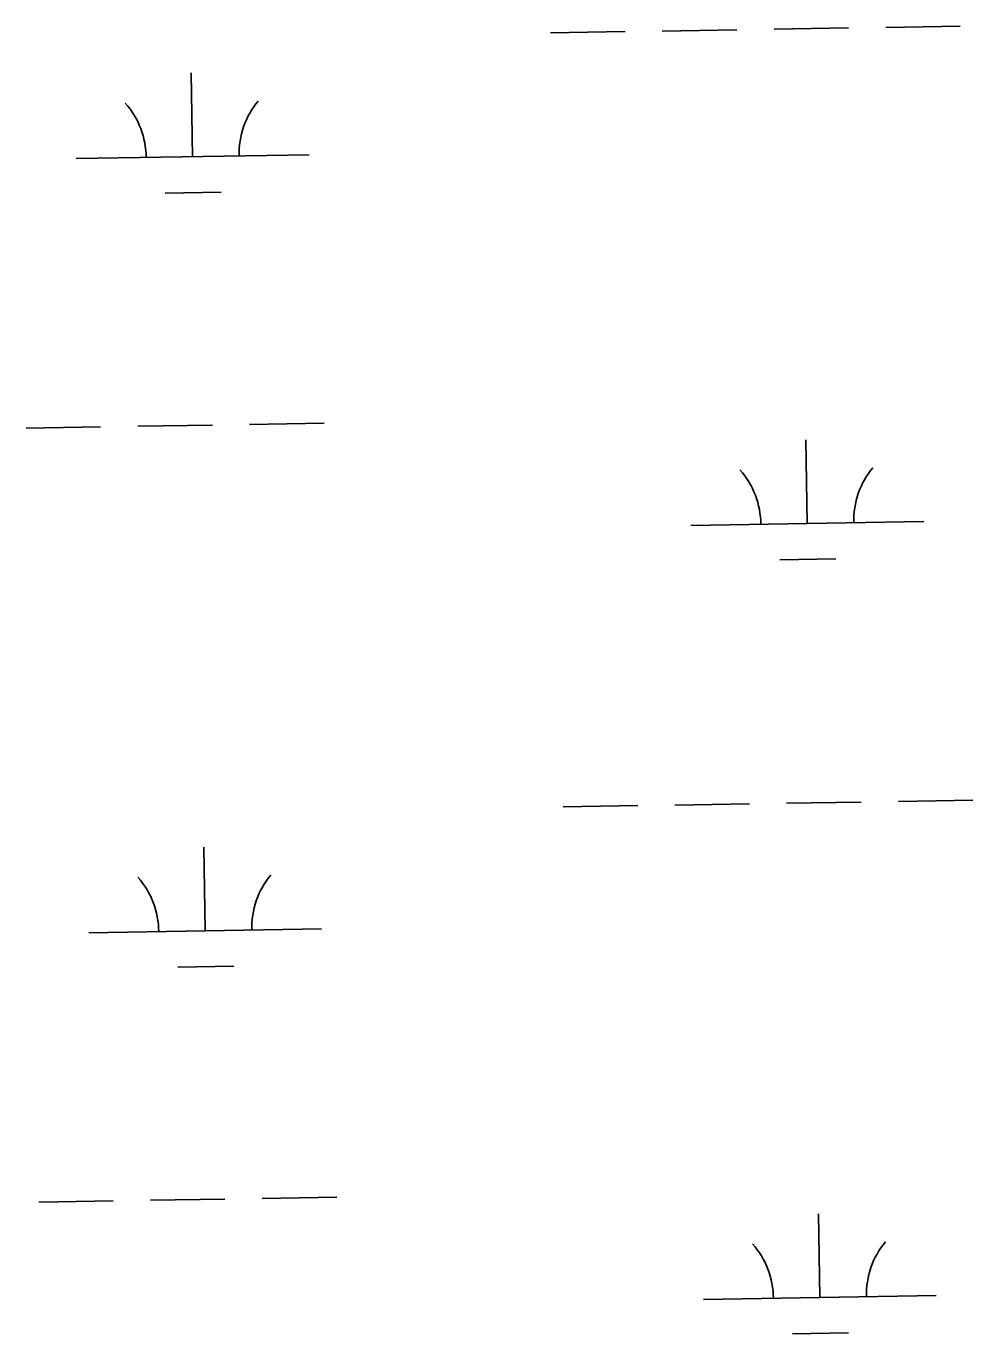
# Model space of a CAD drawing. Extents: x 3855477 to 3893699, y 299188 to 325115.
# Drawn here: x 3866142 to 3866549, y 305640 to 306202 of the extents above; entities that cross this region are included whole.
import ezdxf

# ---------------------------------------------------------------- set-up
doc = ezdxf.new("R2010")
doc.units = 0
doc.layers.add('V-WETL-SWMP', color=7, linetype='Continuous')

msp = doc.modelspace()

# ---------------------------------------------------------------- linework, layer by layer
at = {"layer": 'V-WETL-SWMP'}
for p, q in [((3866367.47, 306199.02), (3866399.47, 306199.54)), ((3866415.47, 306199.8), (3866447.46, 306200.33)), ((3866463.46, 306200.59), (3866495.45, 306201.11)), ((3866511.45, 306201.37), (3866543.45, 306201.89)), ((3866213.73, 306145.77), (3866213.14, 306181.76)), ((3866163.73, 306144.95), (3866263.72, 306146.58)), ((3866201.98, 306130.14), (3866225.98, 306130.54)), ((3866238.2, 306030.72), (3866270.19, 306031.24)), ((3866142.21, 306029.16), (3866174.2, 306029.68)), ((3866190.2, 306029.94), (3866222.2, 306030.46)), ((3866477.76, 305988.19), (3866477.18, 306024.18)), ((3866427.77, 305987.37), (3866527.76, 305989)), ((3866466.02, 305972.56), (3866490.01, 305972.95)), ((3866468.88, 305867.96), (3866500.87, 305868.48)), ((3866516.87, 305868.74), (3866548.87, 305869.26)), ((3866372.89, 305866.39), (3866404.89, 305866.91)), ((3866420.88, 305867.17), (3866452.88, 305867.69)), ((3866219.15, 305813.14), (3866218.56, 305849.13)), ((3866169.15, 305812.32), (3866269.14, 305813.95)), ((3866207.4, 305797.51), (3866231.4, 305797.9)), ((3866147.63, 305696.53), (3866179.62, 305697.05)), ((3866195.62, 305697.31), (3866227.62, 305697.83)), ((3866243.61, 305698.09), (3866275.61, 305698.61)), ((3866483.18, 305655.56), (3866482.6, 305691.55)), ((3866433.19, 305654.74), (3866533.18, 305656.37)), ((3866471.44, 305639.93), (3866495.43, 305640.32))]:
    msp.add_line(p, q, dxfattribs=at)
for centre, start, end in [((3866158.48, 306145.34), 0.1615, 41.7052), ((3866268.95, 306147.14), 140.1615, 181.7052), ((3866422.52, 305987.76), 0.1615, 41.7052), ((3866532.99, 305989.56), 140.1615, 181.7052), ((3866163.9, 305812.71), 0.1615, 41.7052), ((3866274.37, 305814.51), 140.1615, 181.7052), ((3866427.94, 305655.13), 0.1615, 41.7052), ((3866538.41, 305656.93), 140.1615, 181.7052)]:
    msp.add_arc(centre, 35.25, start, end, dxfattribs=at)

doc.saveas('drawing.dxf')
